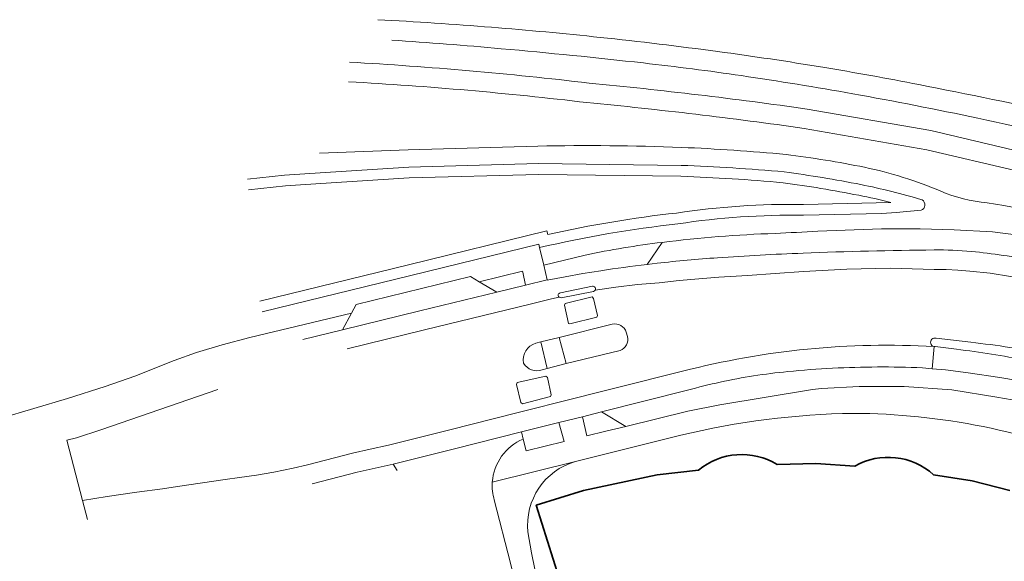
# Model space of a CAD drawing. Extents: x 150256 to 156914, y 461459 to 469481.
# Tile 521 of 656: x 153994 to 154085, y 467837 to 467887. Entities that reach past the tile are written whole.
import ezdxf

# ---------------------------------------------------------------- set-up
doc = ezdxf.new("R2010")
doc.units = 0
doc.header["$LTSCALE"] = 0.75
for name, color, linetype, lineweight in [('B-RO-OG-BEBOUWING-GV', 6, 'CONTINUOUS', 35), ('B-RO-OG-TERREIN_CULTUURSCHEIDING-GV', 251, 'CONTINUOUS', 18), ('B-RO-OG-WATER_MEER-GV', 251, 'CONTINUOUS', 18), ('B-RO-OG-WATER_SLOOT-GV', 251, 'CONTINUOUS', 18), ('B-RO-VH-VERHARDING_ASFALT-GV', 251, 'CONTINUOUS', 18), ('B-RO-VH-VERHARDING_BETONSTRAATSTEEN-GV', 251, 'CONTINUOUS', 18), ('B-RO-VH-VERHARDING_HALFVERHARDING_GRIND-GV', 251, 'CONTINUOUS', 18), ('B-RO-VH-VERHARDING_TEGEL-GV', 251, 'CONTINUOUS', 18)]:
    doc.layers.add(name, color=color, linetype=linetype, lineweight=lineweight)

msp = doc.modelspace()

# ---------------------------------------------------------------- linework, layer by layer
at = {"layer": 'B-RO-OG-BEBOUWING-GV'}
for points in [[(154064.006, 467845.694, 0.321609), (154056.755, 467845.168)], [(154064.006, 467845.694, 0.321609), (154056.755, 467845.168)], [(154078.377, 467844.754, 0.323108), (154071.141, 467845.546)], [(154078.377, 467844.754, 0.323108), (154071.141, 467845.546)]]:
    msp.add_lwpolyline(points, format="xyb", dxfattribs=at)
for points in [[(154071.141, 467845.546), (154067.568, 467845.782), (154064.006, 467845.694)], [(154071.141, 467845.546), (154067.568, 467845.782), (154064.006, 467845.694)], [(154056.755, 467845.168), (154052.977, 467844.738), (154046.193, 467843.301), (154041.855, 467841.957), (154043.922, 467835.354), (154045.385, 467830.682), (154050.189, 467831.578), (154051.256, 467824.857), (154073.49, 467825.848), (154073.602, 467826.993), (154075.995, 467826.806)], [(154056.755, 467845.168), (154052.977, 467844.738), (154046.193, 467843.301), (154041.855, 467841.957), (154043.922, 467835.354), (154045.385, 467830.682), (154050.189, 467831.578), (154051.256, 467824.857), (154073.49, 467825.848), (154073.602, 467826.993), (154075.995, 467826.806)], [(154085.402, 467843.309), (154081.924, 467844.192), (154078.377, 467844.754)], [(154085.402, 467843.309), (154081.924, 467844.192), (154078.377, 467844.754)]]:
    msp.add_lwpolyline(points, dxfattribs=at)
at = {"layer": 'B-RO-OG-TERREIN_CULTUURSCHEIDING-GV'}
for points in [[(154038.634, 467883.903, 0.005858), (154028.57, 467884.684)], [(154038.634, 467883.903, 0.005858), (154028.57, 467884.684)], [(154051.696, 467882.589, 0.00567), (154038.634, 467883.903)], [(154051.696, 467882.589, 0.00567), (154038.634, 467883.903)], [(154024.693, 467882.661, -0.015716), (154046.702, 467880.741)], [(154024.693, 467882.661, -0.015716), (154046.702, 467880.741)], [(154060.713, 467881.426, 0.008526), (154051.696, 467882.589)], [(154060.713, 467881.426, 0.008526), (154051.696, 467882.589)], [(154046.51, 467878.951, 0.015701), (154024.6, 467880.863)], [(154046.51, 467878.951, 0.015701), (154024.6, 467880.863)], [(154046.702, 467880.741, -0.011305), (154066.772, 467878.356)], [(154046.702, 467880.741, -0.011305), (154066.772, 467878.356)], [(154070.951, 467879.759, 0.008305), (154060.713, 467881.426)], [(154070.951, 467879.759, 0.008305), (154060.713, 467881.426)], [(154082.443, 467877.518, 0.007555), (154070.951, 467879.759)], [(154082.443, 467877.518, 0.007555), (154070.951, 467879.759)], [(154066.491, 467876.578, 0.011361), (154046.51, 467878.951)], [(154066.491, 467876.578, 0.011361), (154046.51, 467878.951)], [(154095.92, 467874.477, 0.007356), (154082.443, 467877.518)], [(154095.92, 467874.477, 0.007356), (154082.443, 467877.518)], [(154041.989, 467874.951, -0.014374), (154055.208, 467874.833)], [(154041.989, 467874.951, -0.014374), (154055.208, 467874.833)], [(154055.208, 467874.833, -0.013426), (154064.812, 467874.18)], [(154055.208, 467874.833, -0.013426), (154064.812, 467874.18)], [(154064.812, 467874.18, -0.019536), (154072.038, 467873.005)], [(154064.812, 467874.18, -0.019536), (154072.038, 467873.005)], [(154064.65, 467872.581, 0.013513), (154055.178, 467873.181)], [(154064.65, 467872.581, 0.013513), (154055.178, 467873.181)], [(154071.687, 467871.415, 0.015096), (154064.65, 467872.581)], [(154071.687, 467871.415, 0.015096), (154064.65, 467872.581)], [(154072.038, 467873.005, -0.047669), (154079.032, 467870.808)], [(154072.038, 467873.005, -0.047669), (154079.032, 467870.808)], [(154064.538, 467871.587, 0.013427), (154055.154, 467872.181)], [(154055.154, 467872.181, -0.013427), (154064.538, 467871.587)], [(154064.538, 467871.587, 0.013427), (154055.154, 467872.181)], [(154055.154, 467872.181, -0.013427), (154064.538, 467871.587)], [(154071.494, 467870.434, 0.015109), (154064.538, 467871.587)], [(154064.538, 467871.587, -0.015109), (154071.494, 467870.434)], [(154071.494, 467870.434, 0.015109), (154064.538, 467871.587)], [(154064.538, 467871.587, -0.015109), (154071.494, 467870.434)], [(154077.332, 467870.013, 0.025894), (154071.687, 467871.415)], [(154077.332, 467870.013, 0.025894), (154071.687, 467871.415)], [(154079.032, 467870.808, 0.071921), (154083.298, 467869.741)], [(154079.032, 467870.808, 0.071921), (154083.298, 467869.741)], [(154074.436, 467869.779, 0.013207), (154071.494, 467870.434)], [(154071.494, 467870.434, -0.013207), (154074.436, 467869.779)], [(154074.436, 467869.779, 0.013207), (154071.494, 467870.434)], [(154071.494, 467870.434, -0.013207), (154074.436, 467869.779)], [(154077.242, 467869.053, 0.602065), (154077.332, 467870.013)], [(154077.242, 467869.053, 0.602065), (154077.332, 467870.013)], [(154083.298, 467869.741, -0.042634), (154095.512, 467866.806)], [(154083.298, 467869.741, -0.042634), (154095.512, 467866.806)], [(154054.747, 467868.8, -0.041742), (154066.414, 467869.591)], [(154066.414, 467869.591, 0.041742), (154054.747, 467868.8)], [(154054.747, 467868.8, -0.041742), (154066.414, 467869.591)], [(154066.414, 467869.591, 0.041742), (154054.747, 467868.8)], [(154042.903, 467866.82, -0.027682), (154054.747, 467868.8)], [(154054.747, 467868.8, 0.027682), (154042.903, 467866.82)], [(154042.903, 467866.82, -0.027682), (154054.747, 467868.8)], [(154054.747, 467868.8, 0.027682), (154042.903, 467866.82)], [(154054.877, 467867.808, -0.041852), (154066.418, 467868.591)], [(154054.877, 467867.808, -0.041852), (154066.418, 467868.591)], [(154042.159, 467865.623, -0.030117), (154054.877, 467867.808)], [(154042.159, 467865.623, -0.030117), (154054.877, 467867.808)], [(154053.426, 467866.104, 0.022979), (154046.333, 467864.927)], [(154053.426, 467866.104, 0.022979), (154046.333, 467864.927)], [(154047.792, 467863.502, -0.008217), (154052.033, 467864.081)], [(154047.792, 467863.502, -0.008217), (154052.033, 467864.081)]]:
    msp.add_lwpolyline(points, format="xyb", dxfattribs=at)
for points in [[(154066.772, 467878.356), (154078.127, 467876.384), (154086.293, 467874.45), (154094.571, 467872.459), (154103.962, 467869.955), (154110.567, 467868.041)], [(154066.772, 467878.356), (154078.127, 467876.384), (154086.293, 467874.45), (154094.571, 467872.459), (154103.962, 467869.955), (154110.567, 467868.041)], [(154110.069, 467866.312), (154103.48, 467868.221), (154094.129, 467870.714), (154085.875, 467872.699), (154077.765, 467874.62), (154066.491, 467876.578)], [(154110.069, 467866.312), (154103.48, 467868.221), (154094.129, 467870.714), (154085.875, 467872.699), (154077.765, 467874.62), (154066.491, 467876.578)], [(154021.912, 467874.3), (154030.078, 467874.599), (154041.989, 467874.951)], [(154021.912, 467874.3), (154030.078, 467874.599), (154041.989, 467874.951)], [(154055.178, 467873.181), (154042.067, 467873.339), (154030.131, 467873.025), (154021.977, 467872.502), (154018.713, 467872.292), (154015.301, 467871.913)], [(154055.178, 467873.181), (154042.067, 467873.339), (154030.131, 467873.025), (154021.977, 467872.502), (154018.713, 467872.292), (154015.301, 467871.913)], [(154055.154, 467872.181), (154042.074, 467872.339), (154030.176, 467872.026), (154022.041, 467871.504), (154018.8, 467871.296), (154015.398, 467870.918)], [(154015.398, 467870.918), (154018.8, 467871.296), (154022.041, 467871.504), (154030.176, 467872.026), (154042.074, 467872.339), (154055.154, 467872.181)], [(154055.154, 467872.181), (154042.074, 467872.339), (154030.176, 467872.026), (154022.041, 467871.504), (154018.8, 467871.296), (154015.398, 467870.918)], [(154015.398, 467870.918), (154018.8, 467871.296), (154022.041, 467871.504), (154030.176, 467872.026), (154042.074, 467872.339), (154055.154, 467872.181)], [(154066.414, 467869.591), (154074.436, 467869.779)], [(154074.436, 467869.779), (154066.414, 467869.591)], [(154066.414, 467869.591), (154074.436, 467869.779)], [(154074.436, 467869.779), (154066.414, 467869.591)], [(154066.418, 467868.591), (154073.607, 467868.759), (154074.938, 467868.862), (154077.242, 467869.053)], [(154066.418, 467868.591), (154073.607, 467868.759), (154074.938, 467868.862), (154077.242, 467869.053)], [(154016.422, 467860.71), (154030.095, 467864.047), (154042.824, 467867.154), (154042.903, 467866.82)], [(154042.903, 467866.82), (154042.824, 467867.154), (154030.095, 467864.047), (154016.422, 467860.71)], [(154016.422, 467860.71), (154030.095, 467864.047), (154042.824, 467867.154), (154042.903, 467866.82)], [(154042.903, 467866.82), (154042.824, 467867.154), (154030.095, 467864.047), (154016.422, 467860.71)], [(154052.033, 467864.081), (154053.426, 467866.104)], [(154052.033, 467864.081), (154053.426, 467866.104)], [(154016.65, 467859.736), (154030.332, 467863.076), (154042.083, 467865.944), (154042.159, 467865.623)], [(154016.65, 467859.736), (154030.332, 467863.076), (154042.083, 467865.944), (154042.159, 467865.623)], [(154046.333, 467864.927), (154042.543, 467864.004), (154042.859, 467862.668), (154042.867, 467862.636), (154044.504, 467862.949), (154046.146, 467863.238), (154047.792, 467863.502)], [(154046.333, 467864.927), (154042.543, 467864.004), (154042.859, 467862.668), (154042.867, 467862.636), (154044.504, 467862.949), (154046.146, 467863.238), (154047.792, 467863.502)]]:
    msp.add_lwpolyline(points, dxfattribs=at)
for points in [[(154038.231, 467861.543), (154040.862, 467862.187), (154040.609, 467863.364), (154040.587, 467863.468), (154036.608, 467862.493)], [(154038.231, 467861.543), (154040.862, 467862.187), (154040.609, 467863.364), (154040.587, 467863.468), (154036.608, 467862.493)], [(154050.073, 467849.2), (154047.837, 467850.528), (154046.089, 467850.089), (154046.511, 467848.324), (154048.261, 467848.754)], [(154050.073, 467849.2), (154047.837, 467850.528), (154046.089, 467850.089), (154046.511, 467848.324), (154048.261, 467848.754)], [(154040.642, 467848.033), (154040.909, 467846.946), (154044.403, 467847.805), (154043.93, 467849.547), (154040.495, 467848.684)], [(154040.642, 467848.033), (154040.909, 467846.946), (154044.403, 467847.805), (154043.93, 467849.547), (154040.495, 467848.684)]]:
    msp.add_lwpolyline(points, close=True, dxfattribs=at)
at = {"layer": 'B-RO-OG-WATER_MEER-GV'}
for points in [[(154027.268, 467886.566, -0.006686), (154037.741, 467885.87)], [(154027.268, 467886.566, -0.006686), (154037.741, 467885.87)], [(154037.741, 467885.87, -0.006713), (154047.732, 467884.941)], [(154037.741, 467885.87, -0.006713), (154047.732, 467884.941)], [(154047.732, 467884.941, -0.006852), (154058.533, 467883.641)], [(154047.732, 467884.941, -0.006852), (154058.533, 467883.641)], [(154058.533, 467883.641, -0.007771), (154068.199, 467882.196)], [(154058.533, 467883.641, -0.007771), (154068.199, 467882.196)], [(154068.199, 467882.196, -0.007699), (154077.025, 467880.604)], [(154068.199, 467882.196, -0.007699), (154077.025, 467880.604)], [(154077.025, 467880.604, -0.004945), (154090.581, 467877.811)], [(154077.025, 467880.604, -0.004945), (154090.581, 467877.811)]]:
    msp.add_lwpolyline(points, format="xyb", dxfattribs=at)
at = {"layer": 'B-RO-OG-WATER_SLOOT-GV'}
for points in [[(154037.741, 467885.87, 0.006686), (154027.268, 467886.566)], [(154037.741, 467885.87, 0.006686), (154027.268, 467886.566)], [(154047.732, 467884.941, 0.006713), (154037.741, 467885.87)], [(154047.732, 467884.941, 0.006713), (154037.741, 467885.87)], [(154028.57, 467884.684, -0.005858), (154038.634, 467883.903)], [(154028.57, 467884.684, -0.005858), (154038.634, 467883.903)], [(154058.533, 467883.641, 0.006852), (154047.732, 467884.941)], [(154058.533, 467883.641, 0.006852), (154047.732, 467884.941)], [(154038.634, 467883.903, -0.00567), (154051.696, 467882.589)], [(154038.634, 467883.903, -0.00567), (154051.696, 467882.589)], [(154068.199, 467882.196, 0.007771), (154058.533, 467883.641)], [(154068.199, 467882.196, 0.007771), (154058.533, 467883.641)], [(154051.696, 467882.589, -0.008526), (154060.713, 467881.426)], [(154051.696, 467882.589, -0.008526), (154060.713, 467881.426)], [(154077.025, 467880.604, 0.007699), (154068.199, 467882.196)], [(154077.025, 467880.604, 0.007699), (154068.199, 467882.196)], [(154060.713, 467881.426, -0.008305), (154070.951, 467879.759)], [(154060.713, 467881.426, -0.008305), (154070.951, 467879.759)], [(154090.581, 467877.811, 0.004945), (154077.025, 467880.604)], [(154090.581, 467877.811, 0.004945), (154077.025, 467880.604)], [(154070.951, 467879.759, -0.007555), (154082.443, 467877.518)], [(154070.951, 467879.759, -0.007555), (154082.443, 467877.518)], [(154082.443, 467877.518, -0.007356), (154095.92, 467874.477)], [(154082.443, 467877.518, -0.007356), (154095.92, 467874.477)]]:
    msp.add_lwpolyline(points, format="xyb", dxfattribs=at)
at = {"layer": 'B-RO-VH-VERHARDING_ASFALT-GV'}
for points in [[(154078.435, 467865.411, 0.007465), (154066.376, 467865.115)], [(154078.435, 467865.411, 0.007465), (154066.376, 467865.115)], [(154081.858, 467865.265, 0.026866), (154078.435, 467865.411)], [(154081.858, 467865.265, 0.026866), (154078.435, 467865.411)], [(154087.668, 467864.404, 0.026317), (154081.858, 467865.265)], [(154087.668, 467864.404, 0.026317), (154081.858, 467865.265)], [(154058.517, 467864.689, 0.010422), (154052.954, 467864.187)], [(154058.517, 467864.689, 0.010422), (154052.954, 467864.187)], [(154066.376, 467865.115, 0.007633), (154058.517, 467864.689)], [(154066.376, 467865.115, 0.007633), (154058.517, 467864.689)], [(154052.033, 467864.081, 0.008217), (154047.792, 467863.502)], [(154052.033, 467864.081, 0.008217), (154047.792, 467863.502)], [(154047.019, 467862.07, -0.643075), (154047.261, 467861.713)], [(154047.019, 467862.07, -0.643075), (154047.261, 467861.713)], [(154047.261, 467861.713, -0.2159), (154047.102, 467861.602)], [(154047.261, 467861.713, -0.2159), (154047.102, 467861.602)], [(154043.945, 467861.072, -0.64382), (154044.063, 467861.467)], [(154043.945, 467861.072, -0.64382), (154044.063, 467861.467)], [(154044.135, 467861.021, -0.22692), (154043.945, 467861.072)], [(154044.135, 467861.021, -0.22692), (154043.945, 467861.072)], [(154048.833, 467858.58, -0.396383), (154050.125, 467857.854)], [(154048.833, 467858.58, -0.396383), (154050.125, 467857.854)], [(154050.23, 467857.448, -0.39048), (154049.55, 467856.172)], [(154050.23, 467857.448, -0.39048), (154049.55, 467856.172)], [(154078.389, 467856.538, -1.005627), (154078.606, 467857.289)], [(154078.389, 467856.538, -1.005627), (154078.606, 467857.289)], [(154040.687, 467855.006, -0.386914), (154041.801, 467856.841)], [(154040.687, 467855.006, -0.386914), (154041.801, 467856.841)], [(154055.307, 467854.261, -0.077661), (154078.434, 467856.533)], [(154078.434, 467856.533, 0.077661), (154055.307, 467854.261)], [(154055.307, 467854.261, -0.077661), (154078.434, 467856.533)], [(154078.434, 467856.533, 0.077661), (154055.307, 467854.261)], [(154083.706, 467855.832, 0.008421), (154080.496, 467856.279)], [(154083.706, 467855.832, 0.008421), (154080.496, 467856.279)], [(154081.798, 467856.923, -0.026046), (154088.98, 467855.786)], [(154081.798, 467856.923, -0.026046), (154088.98, 467855.786)], [(154086.9, 467855.283, 0.007812), (154083.706, 467855.832)], [(154086.9, 467855.283, 0.007812), (154083.706, 467855.832)], [(154042.382, 467854.379, -0.347324), (154040.687, 467855.006)], [(154042.382, 467854.379, -0.347324), (154040.687, 467855.006)], [(154064.977, 467854.233, -0.01167), (154069.093, 467854.537)], [(154064.977, 467854.233, -0.01167), (154069.093, 467854.537)], [(154069.093, 467854.537, -0.011418), (154073.211, 467854.656)], [(154069.093, 467854.537, -0.011418), (154073.211, 467854.656)], [(154073.211, 467854.656, -0.012755), (154077.365, 467854.583)], [(154073.211, 467854.656, -0.012755), (154077.365, 467854.583)], [(154058.771, 467853.265, -0.015349), (154061.836, 467853.836)], [(154058.771, 467853.265, -0.015349), (154061.836, 467853.836)], [(154061.836, 467853.836, -0.014299), (154064.977, 467854.233)], [(154061.836, 467853.836, -0.014299), (154064.977, 467854.233)], [(154055.746, 467852.515, -0.015175), (154058.771, 467853.265)], [(154055.746, 467852.515, -0.015175), (154058.771, 467853.265)]]:
    msp.add_lwpolyline(points, format="xyb", dxfattribs=at)
for points in [[(154047.792, 467863.502), (154046.146, 467863.238), (154044.504, 467862.949), (154042.867, 467862.636), (154042.859, 467862.668), (154040.862, 467862.187), (154038.231, 467861.543), (154031.153, 467859.812), (154024.036, 467858.07), (154020.393, 467857.179)], [(154047.792, 467863.502), (154046.146, 467863.238), (154044.504, 467862.949), (154042.867, 467862.636), (154042.859, 467862.668), (154040.862, 467862.187), (154038.231, 467861.543), (154031.153, 467859.812), (154024.036, 467858.07), (154020.393, 467857.179)], [(154100.415, 467859.067), (154095.593, 467860.655), (154092.835, 467861.387), (154090.081, 467862.045), (154087.342, 467862.634), (154085.447, 467862.983), (154083.571, 467863.261), (154081.716, 467863.471), (154080.61, 467863.558), (154079.533, 467863.603), (154078.422, 467863.611), (154074.384, 467863.726), (154070.412, 467863.648), (154066.431, 467863.442), (154063.822, 467863.257), (154061.261, 467863.062), (154058.633, 467862.893), (154056.809, 467862.753), (154054.98, 467862.588), (154053.141, 467862.397), (154051.143, 467862.227), (154049.152, 467861.994), (154047.261, 467861.713)], [(154047.261, 467861.713), (154049.152, 467861.994), (154051.143, 467862.227), (154053.141, 467862.397), (154054.98, 467862.588), (154056.809, 467862.753), (154058.633, 467862.893), (154061.261, 467863.062), (154063.822, 467863.257), (154066.431, 467863.442), (154070.412, 467863.648), (154074.384, 467863.726), (154078.422, 467863.611), (154079.533, 467863.603), (154080.61, 467863.558), (154081.716, 467863.471), (154083.571, 467863.261), (154085.447, 467862.983), (154087.342, 467862.634), (154090.081, 467862.045), (154092.835, 467861.387), (154095.593, 467860.655), (154100.415, 467859.067)], [(154100.415, 467859.067), (154095.593, 467860.655), (154092.835, 467861.387), (154090.081, 467862.045), (154087.342, 467862.634), (154085.447, 467862.983), (154083.571, 467863.261), (154081.716, 467863.471), (154080.61, 467863.558), (154079.533, 467863.603), (154078.422, 467863.611), (154074.384, 467863.726), (154070.412, 467863.648), (154066.431, 467863.442), (154063.822, 467863.257), (154061.261, 467863.062), (154058.633, 467862.893), (154056.809, 467862.753), (154054.98, 467862.588), (154053.141, 467862.397), (154051.143, 467862.227), (154049.152, 467861.994), (154047.261, 467861.713)], [(154047.261, 467861.713), (154049.152, 467861.994), (154051.143, 467862.227), (154053.141, 467862.397), (154054.98, 467862.588), (154056.809, 467862.753), (154058.633, 467862.893), (154061.261, 467863.062), (154063.822, 467863.257), (154066.431, 467863.442), (154070.412, 467863.648), (154074.384, 467863.726), (154078.422, 467863.611), (154079.533, 467863.603), (154080.61, 467863.558), (154081.716, 467863.471), (154083.571, 467863.261), (154085.447, 467862.983), (154087.342, 467862.634), (154090.081, 467862.045), (154092.835, 467861.387), (154095.593, 467860.655), (154100.415, 467859.067)], [(154052.954, 467864.187), (154052.033, 467864.081)], [(154052.954, 467864.187), (154052.033, 467864.081)], [(154044.063, 467861.467), (154047.019, 467862.07)], [(154044.063, 467861.467), (154047.019, 467862.07)], [(154047.102, 467861.602), (154044.135, 467861.021)], [(154047.102, 467861.602), (154044.135, 467861.021)], [(154043.945, 467861.072), (154043.236, 467860.92), (154041.29, 467860.438), (154031.58, 467858.064), (154024.464, 467856.322)], [(154024.464, 467856.322), (154031.58, 467858.064), (154041.29, 467860.438), (154043.236, 467860.92), (154043.945, 467861.072)], [(154043.945, 467861.072), (154043.236, 467860.92), (154041.29, 467860.438), (154031.58, 467858.064), (154024.464, 467856.322)], [(154024.464, 467856.322), (154031.58, 467858.064), (154041.29, 467860.438), (154043.236, 467860.92), (154043.945, 467861.072)], [(154041.801, 467856.841), (154042.257, 467856.981), (154043.967, 467857.373), (154048.833, 467858.58)], [(154041.801, 467856.841), (154042.257, 467856.981), (154043.967, 467857.373), (154048.833, 467858.58)], [(154050.125, 467857.854), (154050.23, 467857.448)], [(154050.125, 467857.854), (154050.23, 467857.448)], [(154078.606, 467857.289), (154081.798, 467856.923)], [(154078.606, 467857.289), (154081.798, 467856.923)], [(154049.55, 467856.172), (154044.608, 467854.969), (154042.843, 467854.526), (154042.382, 467854.379)], [(154049.55, 467856.172), (154044.608, 467854.969), (154042.843, 467854.526), (154042.382, 467854.379)], [(154077.365, 467854.583), (154078.238, 467854.499), (154078.434, 467856.533)], [(154077.365, 467854.583), (154078.238, 467854.499), (154078.434, 467856.533)], [(154080.496, 467856.279), (154078.513, 467856.523), (154078.434, 467856.533), (154078.238, 467854.499), (154079.488, 467854.378), (154081.571, 467854.126), (154084.472, 467853.701), (154086.088, 467853.404)], [(154080.496, 467856.279), (154078.513, 467856.523), (154078.434, 467856.533), (154078.238, 467854.499), (154079.488, 467854.378), (154081.571, 467854.126), (154084.472, 467853.701), (154086.088, 467853.404)], [(154078.434, 467856.533), (154078.389, 467856.538)], [(154078.434, 467856.533), (154078.389, 467856.538)], [(154012.558, 467852.6), (154001.816, 467848.875), (153999.589, 467848.16), (153998.692, 467847.918), (154000.141, 467842.379), (154002.397, 467842.764), (154005.122, 467843.151), (154007.477, 467843.453), (154008.869, 467843.661), (154013.244, 467844.314), (154014.568, 467844.512), (154016.117, 467844.719), (154017.72, 467844.989), (154019.501, 467845.361), (154020.82, 467845.672), (154024.952, 467846.727), (154026.591, 467847.097), (154028.262, 467847.473), (154033.888, 467848.883), (154040.057, 467850.43), (154042.034, 467850.927), (154043.473, 467851.288), (154055.307, 467854.261)], [(154012.558, 467852.6), (154001.816, 467848.875), (153999.589, 467848.16), (153998.692, 467847.918), (154000.141, 467842.379), (154002.397, 467842.764), (154005.122, 467843.151), (154007.477, 467843.453), (154008.869, 467843.661), (154013.244, 467844.314), (154014.568, 467844.512), (154016.117, 467844.719), (154017.72, 467844.989), (154019.501, 467845.361), (154020.82, 467845.672), (154024.952, 467846.727), (154026.591, 467847.097), (154028.262, 467847.473), (154033.888, 467848.883), (154040.057, 467850.43), (154042.034, 467850.927), (154043.473, 467851.288), (154055.307, 467854.261)], [(154055.307, 467854.261), (154043.473, 467851.288), (154042.034, 467850.927), (154040.057, 467850.43), (154033.888, 467848.883), (154028.262, 467847.473), (154026.591, 467847.097), (154024.952, 467846.727), (154020.82, 467845.672), (154019.501, 467845.361), (154017.72, 467844.989), (154016.117, 467844.719), (154014.568, 467844.512), (154013.244, 467844.314), (154008.869, 467843.661), (154007.477, 467843.453), (154005.122, 467843.151), (154002.397, 467842.764), (154000.141, 467842.379), (154000.597, 467840.634)], [(154055.307, 467854.261), (154043.473, 467851.288), (154042.034, 467850.927), (154040.057, 467850.43), (154033.888, 467848.883), (154028.262, 467847.473), (154026.591, 467847.097), (154024.952, 467846.727), (154020.82, 467845.672), (154019.501, 467845.361), (154017.72, 467844.989), (154016.117, 467844.719), (154014.568, 467844.512), (154013.244, 467844.314), (154008.869, 467843.661), (154007.477, 467843.453), (154005.122, 467843.151), (154002.397, 467842.764), (154000.141, 467842.379), (154000.597, 467840.634)], [(154021.249, 467843.924), (154025.373, 467844.977), (154028.7, 467845.727), (154034.332, 467847.139), (154040.495, 467848.684), (154043.93, 467849.547), (154046.089, 467850.089), (154047.837, 467850.528), (154055.746, 467852.515)], [(154021.249, 467843.924), (154025.373, 467844.977), (154028.7, 467845.727), (154034.332, 467847.139), (154040.495, 467848.684), (154043.93, 467849.547), (154046.089, 467850.089), (154047.837, 467850.528), (154055.746, 467852.515)]]:
    msp.add_lwpolyline(points, dxfattribs=at)
for points in [[(154047.481, 467859.371), (154047.405, 467859.245), (154044.938, 467858.608), (154044.825, 467858.638), (154044.44, 467860.349), (154044.497, 467860.487), (154047.001, 467861.107), (154047.106, 467860.956)], [(154047.481, 467859.371), (154047.106, 467860.956), (154047.001, 467861.107), (154044.497, 467860.487), (154044.44, 467860.349), (154044.825, 467858.638), (154044.938, 467858.608), (154047.405, 467859.245)], [(154047.481, 467859.371), (154047.405, 467859.245), (154044.938, 467858.608), (154044.825, 467858.638), (154044.44, 467860.349), (154044.497, 467860.487), (154047.001, 467861.107), (154047.106, 467860.956)], [(154047.481, 467859.371), (154047.106, 467860.956), (154047.001, 467861.107), (154044.497, 467860.487), (154044.44, 467860.349), (154044.825, 467858.638), (154044.938, 467858.608), (154047.405, 467859.245)], [(154042.257, 467856.981), (154042.843, 467854.526), (154044.608, 467854.969), (154043.967, 467857.373)], [(154042.257, 467856.981), (154042.843, 467854.526), (154044.608, 467854.969), (154043.967, 467857.373)], [(154040.595, 467851.276), (154040.434, 467851.386), (154040.032, 467853.049), (154040.085, 467853.22), (154042.719, 467853.825), (154042.872, 467853.701), (154043.225, 467852.105), (154043.148, 467851.935)], [(154040.595, 467851.276), (154043.148, 467851.935), (154043.225, 467852.105), (154042.872, 467853.701), (154042.719, 467853.825), (154040.085, 467853.22), (154040.032, 467853.049), (154040.434, 467851.386)], [(154040.595, 467851.276), (154040.434, 467851.386), (154040.032, 467853.049), (154040.085, 467853.22), (154042.719, 467853.825), (154042.872, 467853.701), (154043.225, 467852.105), (154043.148, 467851.935)], [(154040.595, 467851.276), (154043.148, 467851.935), (154043.225, 467852.105), (154042.872, 467853.701), (154042.719, 467853.825), (154040.085, 467853.22), (154040.032, 467853.049), (154040.434, 467851.386)]]:
    msp.add_lwpolyline(points, close=True, dxfattribs=at)
at = {"layer": 'B-RO-VH-VERHARDING_BETONSTRAATSTEEN-GV'}
for points in [[(154067.744, 467867.146, -0.004033), (154063.804, 467866.925)], [(154067.744, 467867.146, -0.004033), (154063.804, 467866.925)], [(154063.804, 467866.925, 0.023229), (154053.426, 467866.104)], [(154063.804, 467866.925, 0.023229), (154053.426, 467866.104)], [(154066.376, 467865.115, -0.007465), (154078.435, 467865.411)], [(154066.376, 467865.115, -0.007465), (154078.435, 467865.411)], [(154078.435, 467865.411, -0.026866), (154081.858, 467865.265)], [(154078.435, 467865.411, -0.026866), (154081.858, 467865.265)], [(154081.858, 467865.265, -0.026317), (154087.668, 467864.404)], [(154081.858, 467865.265, -0.026317), (154087.668, 467864.404)], [(154052.954, 467864.187, -0.010422), (154058.517, 467864.689)], [(154052.954, 467864.187, -0.010422), (154058.517, 467864.689)], [(154058.517, 467864.689, -0.007633), (154066.376, 467865.115)], [(154058.517, 467864.689, -0.007633), (154066.376, 467865.115)], [(154047.261, 467861.713, 0.643075), (154047.019, 467862.07)], [(154047.261, 467861.713, 0.643075), (154047.019, 467862.07)], [(154047.102, 467861.602, 0.2159), (154047.261, 467861.713)], [(154047.102, 467861.602, 0.2159), (154047.261, 467861.713)], [(154044.063, 467861.467, 0.64382), (154043.945, 467861.072)], [(154044.063, 467861.467, 0.64382), (154043.945, 467861.072)], [(154043.945, 467861.072, 0.22692), (154044.135, 467861.021)], [(154043.945, 467861.072, 0.22692), (154044.135, 467861.021)], [(154050.125, 467857.854, 0.396383), (154048.833, 467858.58)], [(154050.125, 467857.854, 0.396383), (154048.833, 467858.58)], [(154049.55, 467856.172, 0.39048), (154050.23, 467857.448)], [(154049.55, 467856.172, 0.39048), (154050.23, 467857.448)], [(154078.606, 467857.289, 1.005627), (154078.389, 467856.538)], [(154078.606, 467857.289, 1.005627), (154078.389, 467856.538)], [(154041.801, 467856.841, 0.386914), (154040.687, 467855.006)], [(154041.801, 467856.841, 0.386914), (154040.687, 467855.006)], [(154080.496, 467856.279, -0.008421), (154083.706, 467855.832)], [(154080.496, 467856.279, -0.008421), (154083.706, 467855.832)], [(154088.98, 467855.786, 0.026046), (154081.798, 467856.923)], [(154088.98, 467855.786, 0.026046), (154081.798, 467856.923)], [(154083.706, 467855.832, -0.007812), (154086.9, 467855.283)], [(154083.706, 467855.832, -0.007812), (154086.9, 467855.283)], [(154040.687, 467855.006, 0.347324), (154042.382, 467854.379)], [(154040.687, 467855.006, 0.347324), (154042.382, 467854.379)], [(154069.093, 467854.537, 0.01167), (154064.977, 467854.233)], [(154069.093, 467854.537, 0.01167), (154064.977, 467854.233)], [(154073.211, 467854.656, 0.011418), (154069.093, 467854.537)], [(154073.211, 467854.656, 0.011418), (154069.093, 467854.537)], [(154077.365, 467854.583, 0.012755), (154073.211, 467854.656)], [(154077.365, 467854.583, 0.012755), (154073.211, 467854.656)], [(154061.836, 467853.836, 0.015349), (154058.771, 467853.265)], [(154061.836, 467853.836, 0.015349), (154058.771, 467853.265)], [(154064.977, 467854.233, 0.014299), (154061.836, 467853.836)], [(154064.977, 467854.233, 0.014299), (154061.836, 467853.836)], [(154058.771, 467853.265, 0.015175), (154055.746, 467852.515)], [(154058.771, 467853.265, 0.015175), (154055.746, 467852.515)], [(154037.81, 467844.074, -0.282545), (154040.642, 467848.033)], [(154037.81, 467844.074, -0.282545), (154040.642, 467848.033)], [(154037.988, 467842.434, -0.089034), (154037.81, 467844.074)], [(154037.988, 467842.434, -0.089034), (154037.81, 467844.074)]]:
    msp.add_lwpolyline(points, format="xyb", dxfattribs=at)
for points in [[(154099.992, 467861.149), (154100.407, 467861), (154099.472, 467862.837), (154099.161, 467863.452), (154095.605, 467864.612), (154092.165, 467865.578), (154087.642, 467866.583), (154083.808, 467867.075), (154080.272, 467867.263), (154077.134, 467867.335), (154073.583, 467867.335), (154067.744, 467867.146)], [(154099.992, 467861.149), (154100.407, 467861), (154099.472, 467862.837), (154099.161, 467863.452), (154095.605, 467864.612), (154092.165, 467865.578), (154087.642, 467866.583), (154083.808, 467867.075), (154080.272, 467867.263), (154077.134, 467867.335), (154073.583, 467867.335), (154067.744, 467867.146)], [(154053.426, 467866.104), (154052.033, 467864.081), (154052.954, 467864.187)], [(154053.426, 467866.104), (154052.033, 467864.081), (154052.954, 467864.187)], [(154047.019, 467862.07), (154044.063, 467861.467)], [(154047.019, 467862.07), (154044.063, 467861.467)], [(154044.135, 467861.021), (154047.102, 467861.602)], [(154044.135, 467861.021), (154047.102, 467861.602)], [(154048.833, 467858.58), (154043.967, 467857.373), (154044.608, 467854.969), (154049.55, 467856.172)], [(154048.833, 467858.58), (154043.967, 467857.373), (154044.608, 467854.969), (154049.55, 467856.172)], [(154050.23, 467857.448), (154050.125, 467857.854)], [(154050.23, 467857.448), (154050.125, 467857.854)], [(154081.798, 467856.923), (154078.606, 467857.289)], [(154081.798, 467856.923), (154078.606, 467857.289)], [(154042.382, 467854.379), (154042.843, 467854.526), (154042.257, 467856.981), (154041.801, 467856.841)], [(154042.382, 467854.379), (154042.843, 467854.526), (154042.257, 467856.981), (154041.801, 467856.841)], [(154078.389, 467856.538), (154078.434, 467856.533), (154078.513, 467856.523), (154080.496, 467856.279)], [(154078.389, 467856.538), (154078.434, 467856.533), (154078.513, 467856.523), (154080.496, 467856.279)], [(154086.088, 467853.404), (154084.472, 467853.701), (154081.571, 467854.126), (154079.488, 467854.378), (154078.238, 467854.499), (154077.365, 467854.583)], [(154086.088, 467853.404), (154084.472, 467853.701), (154081.571, 467854.126), (154079.488, 467854.378), (154078.238, 467854.499), (154077.365, 467854.583)], [(154055.746, 467852.515), (154047.837, 467850.528), (154050.073, 467849.2), (154055.782, 467850.604), (154058.713, 467851.18), (154067.238, 467852.587), (154068.085, 467852.668), (154071.525, 467852.861), (154075.661, 467852.861), (154080.067, 467852.552), (154084.203, 467851.895), (154088.416, 467851.161), (154091.083, 467850.504), (154093.904, 467849.576), (154096.313, 467850.626)], [(154055.746, 467852.515), (154047.837, 467850.528), (154050.073, 467849.2), (154055.782, 467850.604), (154058.713, 467851.18), (154067.238, 467852.587), (154068.085, 467852.668), (154071.525, 467852.861), (154075.661, 467852.861), (154080.067, 467852.552), (154084.203, 467851.895), (154088.416, 467851.161), (154091.083, 467850.504), (154093.904, 467849.576), (154096.313, 467850.626)], [(154040.642, 467848.033), (154040.495, 467848.684), (154034.332, 467847.139), (154028.7, 467845.727), (154029.055, 467845.152)], [(154040.642, 467848.033), (154040.495, 467848.684), (154034.332, 467847.139), (154028.7, 467845.727), (154029.055, 467845.152)], [(154060.171, 467781.462), (154059.911, 467781.841), (154055.862, 467787.984), (154052.302, 467794.422), (154049.252, 467801.117), (154046.73, 467808.028), (154044.937, 467814.208), (154039.481, 467836.629), (154037.988, 467842.434)], [(154060.171, 467781.462), (154059.911, 467781.841), (154055.862, 467787.984), (154052.302, 467794.422), (154049.252, 467801.117), (154046.73, 467808.028), (154044.937, 467814.208), (154039.481, 467836.629), (154037.988, 467842.434)]]:
    msp.add_lwpolyline(points, dxfattribs=at)
msp.add_lwpolyline([(154024.036, 467858.07), (154031.153, 467859.812), (154038.231, 467861.543), (154036.608, 467862.493), (154035.788, 467862.973), (154025.297, 467860.385), (154024.868, 467859.598)], close=True, dxfattribs=at)
msp.add_lwpolyline([(154024.036, 467858.07), (154031.153, 467859.812), (154038.231, 467861.543), (154036.608, 467862.493), (154035.788, 467862.973), (154025.297, 467860.385), (154024.868, 467859.598)], close=True, dxfattribs=at)
at = {"layer": 'B-RO-VH-VERHARDING_HALFVERHARDING_GRIND-GV'}
for points in [[(154046.702, 467880.741, 0.015716), (154024.693, 467882.661)], [(154046.702, 467880.741, 0.015716), (154024.693, 467882.661)], [(154024.6, 467880.863, -0.015701), (154046.51, 467878.951)], [(154024.6, 467880.863, -0.015701), (154046.51, 467878.951)], [(154066.772, 467878.356, 0.011305), (154046.702, 467880.741)], [(154066.772, 467878.356, 0.011305), (154046.702, 467880.741)], [(154046.51, 467878.951, -0.011361), (154066.491, 467876.578)], [(154046.51, 467878.951, -0.011361), (154066.491, 467876.578)], [(154055.208, 467874.833, 0.014374), (154041.989, 467874.951)], [(154055.208, 467874.833, 0.014374), (154041.989, 467874.951)], [(154064.812, 467874.18, 0.013426), (154055.208, 467874.833)], [(154064.812, 467874.18, 0.013426), (154055.208, 467874.833)], [(154072.038, 467873.005, 0.019536), (154064.812, 467874.18)], [(154072.038, 467873.005, 0.019536), (154064.812, 467874.18)], [(154055.178, 467873.181, -0.013513), (154064.65, 467872.581)], [(154055.178, 467873.181, -0.013513), (154064.65, 467872.581)], [(154064.65, 467872.581, -0.015096), (154071.687, 467871.415)], [(154064.65, 467872.581, -0.015096), (154071.687, 467871.415)], [(154079.032, 467870.808, 0.047669), (154072.038, 467873.005)], [(154079.032, 467870.808, 0.047669), (154072.038, 467873.005)], [(154071.687, 467871.415, -0.025894), (154077.332, 467870.013)], [(154071.687, 467871.415, -0.025894), (154077.332, 467870.013)], [(154083.298, 467869.741, -0.071921), (154079.032, 467870.808)], [(154083.298, 467869.741, -0.071921), (154079.032, 467870.808)], [(154077.332, 467870.013, -0.602065), (154077.242, 467869.053)], [(154077.332, 467870.013, -0.602065), (154077.242, 467869.053)], [(154095.512, 467866.806, 0.042634), (154083.298, 467869.741)], [(154095.512, 467866.806, 0.042634), (154083.298, 467869.741)], [(154066.418, 467868.591, 0.041852), (154054.877, 467867.808)], [(154066.418, 467868.591, 0.041852), (154054.877, 467867.808)], [(154054.877, 467867.808, 0.030117), (154042.159, 467865.623)], [(154054.877, 467867.808, 0.030117), (154042.159, 467865.623)], [(154063.804, 467866.925, 0.004033), (154067.744, 467867.146)], [(154063.804, 467866.925, 0.004033), (154067.744, 467867.146)], [(154046.333, 467864.927, -0.022979), (154053.426, 467866.104)], [(154046.333, 467864.927, -0.022979), (154053.426, 467866.104)], [(154053.426, 467866.104, -0.023229), (154063.804, 467866.925)], [(154053.426, 467866.104, -0.023229), (154063.804, 467866.925)]]:
    msp.add_lwpolyline(points, format="xyb", dxfattribs=at)
for points in [[(154110.567, 467868.041), (154103.962, 467869.955), (154094.571, 467872.459), (154086.293, 467874.45), (154078.127, 467876.384), (154066.772, 467878.356)], [(154110.567, 467868.041), (154103.962, 467869.955), (154094.571, 467872.459), (154086.293, 467874.45), (154078.127, 467876.384), (154066.772, 467878.356)], [(154066.491, 467876.578), (154077.765, 467874.62), (154085.875, 467872.699), (154094.129, 467870.714), (154103.48, 467868.221), (154110.069, 467866.312)], [(154066.491, 467876.578), (154077.765, 467874.62), (154085.875, 467872.699), (154094.129, 467870.714), (154103.48, 467868.221), (154110.069, 467866.312)], [(154041.989, 467874.951), (154030.078, 467874.599), (154021.912, 467874.3)], [(154041.989, 467874.951), (154030.078, 467874.599), (154021.912, 467874.3)], [(154015.301, 467871.913), (154018.713, 467872.292), (154021.977, 467872.502), (154030.131, 467873.025), (154042.067, 467873.339), (154055.178, 467873.181)], [(154015.301, 467871.913), (154018.713, 467872.292), (154021.977, 467872.502), (154030.131, 467873.025), (154042.067, 467873.339), (154055.178, 467873.181)], [(154077.242, 467869.053), (154074.938, 467868.862), (154073.607, 467868.759), (154066.418, 467868.591)], [(154077.242, 467869.053), (154074.938, 467868.862), (154073.607, 467868.759), (154066.418, 467868.591)], [(154067.744, 467867.146), (154073.583, 467867.335), (154077.134, 467867.335), (154080.272, 467867.263), (154083.808, 467867.075), (154087.642, 467866.583), (154092.165, 467865.578), (154095.605, 467864.612), (154099.161, 467863.452), (154099.472, 467862.837)], [(154067.744, 467867.146), (154073.583, 467867.335), (154077.134, 467867.335), (154080.272, 467867.263), (154083.808, 467867.075), (154087.642, 467866.583), (154092.165, 467865.578), (154095.605, 467864.612), (154099.161, 467863.452), (154099.472, 467862.837)], [(154042.159, 467865.623), (154042.543, 467864.004), (154046.333, 467864.927)], [(154042.159, 467865.623), (154042.543, 467864.004), (154046.333, 467864.927)]]:
    msp.add_lwpolyline(points, dxfattribs=at)
at = {"layer": 'B-RO-VH-VERHARDING_TEGEL-GV'}
for points in [[(154040.862, 467862.187), (154042.859, 467862.668), (154042.543, 467864.004), (154042.159, 467865.623), (154042.083, 467865.944), (154030.332, 467863.076), (154016.65, 467859.736)], [(154040.862, 467862.187), (154042.859, 467862.668), (154042.543, 467864.004), (154042.159, 467865.623), (154042.083, 467865.944), (154030.332, 467863.076), (154016.65, 467859.736)], [(153992.561, 467849.931), (153998.761, 467851.755), (154002.217, 467852.864), (154004.926, 467853.823), (154008.563, 467855.256), (154010.612, 467855.987), (154012.971, 467856.7), (154015.519, 467857.35), (154024.868, 467859.598), (154025.297, 467860.385), (154035.788, 467862.973), (154036.608, 467862.493), (154040.587, 467863.468), (154040.609, 467863.364), (154040.862, 467862.187)], [(153992.561, 467849.931), (153998.761, 467851.755), (154002.217, 467852.864), (154004.926, 467853.823), (154008.563, 467855.256), (154010.612, 467855.987), (154012.971, 467856.7), (154015.519, 467857.35), (154024.868, 467859.598), (154025.297, 467860.385), (154035.788, 467862.973), (154036.608, 467862.493), (154040.587, 467863.468), (154040.609, 467863.364), (154040.862, 467862.187)], [(154088.416, 467851.161), (154084.203, 467851.895), (154080.067, 467852.552), (154075.661, 467852.861), (154071.525, 467852.861), (154068.085, 467852.668), (154067.238, 467852.587), (154058.713, 467851.18), (154055.782, 467850.604), (154050.073, 467849.2), (154048.261, 467848.754), (154046.511, 467848.324), (154046.089, 467850.089), (154043.93, 467849.547)], [(154088.416, 467851.161), (154084.203, 467851.895), (154080.067, 467852.552), (154075.661, 467852.861), (154071.525, 467852.861), (154068.085, 467852.668), (154067.238, 467852.587), (154058.713, 467851.18), (154055.782, 467850.604), (154050.073, 467849.2), (154048.261, 467848.754), (154046.511, 467848.324), (154046.089, 467850.089), (154043.93, 467849.547)], [(154043.93, 467849.547), (154044.403, 467847.805), (154040.909, 467846.946), (154040.642, 467848.033)], [(154043.93, 467849.547), (154044.403, 467847.805), (154040.909, 467846.946), (154040.642, 467848.033)], [(154037.81, 467844.074), (154045.447, 467845.972), (154055.154, 467848.384)], [(154037.81, 467844.074), (154045.447, 467845.972), (154055.154, 467848.384)], [(154045.447, 467845.972), (154037.81, 467844.074)], [(154045.447, 467845.972), (154037.81, 467844.074)], [(154037.988, 467842.434), (154039.481, 467836.629), (154044.937, 467814.208), (154046.73, 467808.028)], [(154037.988, 467842.434), (154039.481, 467836.629), (154044.937, 467814.208), (154046.73, 467808.028)], [(154056.065, 467795.624), (154056.049, 467795.655), (154055.854, 467796.078), (154053.291, 467801.658), (154052.145, 467804.438), (154050.505, 467809.428), (154048.575, 467809.463), (154047.754, 467812.364), (154047.728, 467812.458), (154046.836, 467815.682), (154042.038, 467834.824), (154041.731, 467836.084), (154041.407, 467837.575), (154041.089, 467839.495)], [(154056.065, 467795.624), (154056.049, 467795.655), (154055.854, 467796.078), (154053.291, 467801.658), (154052.145, 467804.438), (154050.505, 467809.428), (154048.575, 467809.463), (154047.754, 467812.364), (154047.728, 467812.458), (154046.836, 467815.682), (154042.038, 467834.824), (154041.731, 467836.084), (154041.407, 467837.575), (154041.089, 467839.495)]]:
    msp.add_lwpolyline(points, dxfattribs=at)
for points in [[(154055.154, 467848.384, -0.055763), (154071.009, 467850.394)], [(154055.154, 467848.384, -0.055763), (154071.009, 467850.394)], [(154071.009, 467850.394, -0.09742), (154094.394, 467845.67)], [(154071.009, 467850.394, -0.09742), (154094.394, 467845.67)], [(154040.642, 467848.033, 0.282545), (154037.81, 467844.074)], [(154040.642, 467848.033, 0.282545), (154037.81, 467844.074)], [(154041.089, 467839.495, -0.363378), (154045.447, 467845.972)], [(154041.089, 467839.495, -0.363378), (154045.447, 467845.972)], [(154037.81, 467844.074, 0.089034), (154037.988, 467842.434)], [(154037.81, 467844.074, 0.089034), (154037.988, 467842.434)]]:
    msp.add_lwpolyline(points, format="xyb", dxfattribs=at)

doc.saveas('drawing.dxf')
